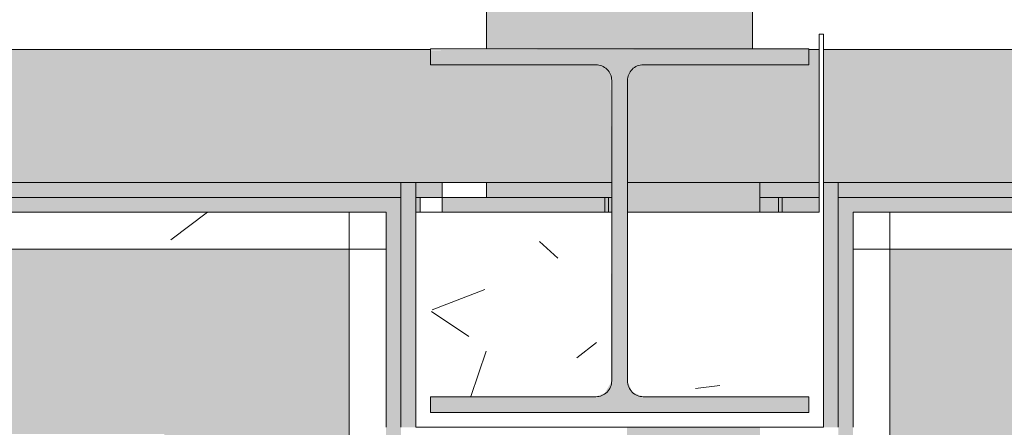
# Model space of a CAD drawing. Header units: millimetres. Extents: x 5980700 to 6194397, y -12939 to 2351883.
# Tile 304 of 587: x 6079965 to 6080632, y 4341 to 4617. Entities that reach past the tile are written whole.
import ezdxf

# ---------------------------------------------------------------- set-up
doc = ezdxf.new("R2010")
doc.units = ezdxf.units.MM
for name, color, linetype, lineweight in [('A-FLOR-PATT', 8, 'Continuous', 18), ('A-WALL', 113, 'Continuous', 18), ('A-WALL-PATT', 111, 'Continuous', 25), ('S-COLS', 52, 'Continuous', 9)]:
    doc.layers.add(name, color=color, linetype=linetype, lineweight=lineweight)
pattern_1 = [(216.87, (166.6, 416.5), (1249.498511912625, 833.0022321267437), [208.25, -1874.25]), (206.565, (416.5, 291.55), (-416.4997849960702, -416.4999353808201), [465.661, -465.661]), (198.435, (416.5, 83.3), (-832.9995359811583, -416.5008561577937), [263.4179999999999, -1053.671])]

# ---------------------------------------------------------------- blocks, each defined once
blk = doc.blocks.new('_ARQPWR_Pilar perfil I - _TP01-4283042-PLANTA DE CAIMENTO DE PISOS - 1 PAV_')
at = {"layer": 'S-COLS', "lineweight": 5}
blk.add_hatch(color=256, dxfattribs=at).paths.add_polyline_path([(107.5018174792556, -122.999999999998), (127.9999999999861, -122.999999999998), (127.9999999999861, -112.2999999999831), (16.05000000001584, -112.2999999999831), (8.483957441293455, -109.1660425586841), (5.34999999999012, -101.5999999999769), (5.34999999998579, 101.6000000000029), (8.483957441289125, 109.1660425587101), (16.04999999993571, 112.3000000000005), (127.9999999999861, 112.3000000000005), (127.9999999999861, 123.0000000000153), (-128.0000000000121, 122.1136975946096), (-128.0000000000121, 112.3000000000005), (-16.05000000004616, 112.3000000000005), (-8.483957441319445, 109.1660425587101), (-5.350000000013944, 101.6000000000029), (-5.898568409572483, -102.9243612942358), (-9.99818252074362, -109.7932551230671), (-16.05000000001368, -112.2999999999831), (-128.0000000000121, -112.3567314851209), (-127.9963650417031, -122.999999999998), (106.4302653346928, -122.999999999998)])
at = {"layer": 'S-COLS', "color": 90, "lineweight": 5}
for p, q in [((127.9999999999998, 123.0000000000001), (-128.0000000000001, 123.0000000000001)), ((-128.0000000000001, 123.0000000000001), (-128.0000000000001, 112.3000000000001)), ((127.9999999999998, 112.3000000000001), (127.9999999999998, 123.0000000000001)), ((-128.0000000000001, 112.3000000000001), (-16.05000000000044, 112.3000000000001)), ((16.04999999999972, 112.3000000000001), (127.9999999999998, 112.3000000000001)), ((-5.350000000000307, 101.6000000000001), (-5.350000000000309, -101.5999999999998)), ((5.349999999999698, -101.6), (5.349999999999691, 101.6)), ((-16.05000000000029, -112.3), (-128.0000000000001, -112.3)), ((-128.0000000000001, -112.3), (-128.0000000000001, -123)), ((127.9999999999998, -112.3), (16.04999999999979, -112.3)), ((127.9999999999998, -123), (127.9999999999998, -112.3)), ((-128.0000000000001, -123), (127.9999999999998, -123))]:
    blk.add_line(p, q, dxfattribs=at)
for centre, radius, start, end in [((-16.05000000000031, 101.6000000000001), 10.70000000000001, 3.307776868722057e-13, 90.00000000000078), ((16.04999999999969, 101.6000000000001), 10.69999999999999, 90.00000000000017, 180.0000000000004), ((-16.05000000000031, -101.6), 10.7, 270, 7.887775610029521e-13), ((16.04999999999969, -101.6), 10.70000000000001, 180.0000000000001, 270.0000000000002)]:
    blk.add_arc(centre, radius, start, end, dxfattribs=at)
blk = doc.blocks.new('FX-PNC-PILAR-TP3 - FX-PNC-PILAR-TP01-4319920-PLANTA DE CAIMENTO DE PISOS - 1 PAV_')
at = {"layer": 'A-WALL-PATT', "lineweight": 5}
h = blk.add_hatch(dxfattribs=at)
h.set_pattern_fill('FP_108', color=135, style=0, pattern_type=2)
h.set_pattern_definition([(49.99999999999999, (2e-05, -3e-05), (364.3679291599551, -31.87829433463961), [38.1, -419.1]), (355, (2e-05, -3e-05), (-70.48585119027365, 382.1133031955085), [30.48, -335.28]), (100.451, (30.364, -2.657), (293.8850033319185, 350.2333756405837), [32.38, -356.18]), (46.184, (2e-05, 101.6), (542.1584806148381, -84.08582678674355), [57.15, -628.65]), (96.636, (45.18, 94.59299999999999), (474.8048986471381, 494.8554198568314), [48.57, -534.27]), (351.184, (2e-05, 101.6), (474.8101998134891, 494.8500824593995), [45.72, -502.92]), (21, (50.8, 76.2), (303.2284677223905, -204.530461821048), [38.1, -419.1]), (326, (50.8, 76.2), (123.6038908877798, 368.3760440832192), [30.48, -335.28]), (71.45100000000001, (76.069, 59.15600000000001), (426.8341253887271, 163.8427355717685), [32.38, -356.18]), (37.50000000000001, (2e-05, -3e-05), (6.176645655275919, 169.1101515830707), [16.764, -314.452, 16.764, -323.596, -336.55]), (37.50000000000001, (2e-05, -3e-05), (6.176645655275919, 169.1101515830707), [-671.576, 16.764, -319.786]), (7.499999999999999, (2e-05, -3e-05), (133.63887623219, 200.3614940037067), [16.764, -177.292, 16.764, -306.832, -128.27]), (7.499999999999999, (2e-05, -3e-05), (133.63887623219, 200.3614940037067), [-517.6519999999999, 16.764, -111.506]), (327.5, (-113.284, -3e-05), (271.1818188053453, -11.45836264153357), [16.764, -110.236, 16.764, -379.476, -525.78]), (327.5, (-113.284, -3e-05), (271.1818188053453, -11.45836264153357), [-523.24, 16.764, -509.016]), (317.5, (-164.084, -3e-05), (296.2585102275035, 50.85284694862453), [16.764, -148.336, 16.764, -246.38, -373.38]), (317.5, (-164.084, -3e-05), (296.2585102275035, 50.85284694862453), [-428.244, 16.764, -356.616])])
h.paths.add_polyline_path([(-11908.61482921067, 4341.158178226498), (-11755.61664668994, 4341.158178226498), (-11755.61664668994, 4607.158178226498), (-11758.61664668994, 4606.701992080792), (-11758.61664668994, 4486.658967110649), (-11888.26664668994, 4486.658967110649), (-11887.61758285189, 4370.991199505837), (-11885.13268924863, 4364.992135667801), (-11877.56664668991, 4361.858178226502), (-11765.61664668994, 4361.858178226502), (-11766.47401306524, 4351.158178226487), (-12021.61664668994, 4351.158499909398), (-12021.61301173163, 4361.858178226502), (-11907.55339716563, 4362.733514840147), (-11901.47951021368, 4366.491589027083), (-11898.96664668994, 4372.563077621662), (-11898.96664668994, 4486.658967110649), (-12031.61664668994, 4486.658967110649), (-12031.61664668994, 4341.158178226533), (-11909.66301173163, 4341.158178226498)])
at = {"layer": 'A-WALL', "color": 250, "lineweight": 5}
for p, q in [((-11755.61664669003, 4607.158178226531), (-11758.61664669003, 4607.158178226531)), ((-11758.61664669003, 4607.158178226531), (-11758.61664669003, 4486.658967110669)), ((-11755.61664669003, 4596.658967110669), (-11755.61664669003, 4607.158178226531)), ((-11755.61664669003, 4506.658967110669), (-11755.61664669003, 4596.658967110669)), ((-11755.61664669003, 4496.658967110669), (-11755.61664669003, 4506.658967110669)), ((-11755.61664669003, 4486.658967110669), (-11755.61664669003, 4496.658967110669)), ((-12028.61664669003, 4486.65896711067), (-12031.61664669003, 4486.65896711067)), ((-12031.61664669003, 4486.65896711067), (-12031.61664669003, 4341.158178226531)), ((-12013.61664669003, 4486.65896711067), (-12028.61664669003, 4486.65896711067)), ((-11983.61664669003, 4486.65896711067), (-12013.61664669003, 4486.65896711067)), ((-11898.96664669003, 4486.65896711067), (-11983.61664669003, 4486.65896711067)), ((-11803.61664669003, 4486.658967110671), (-11888.26664669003, 4486.65896711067)), ((-11773.61664669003, 4486.65896711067), (-11803.61664669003, 4486.658967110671)), ((-11758.61664669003, 4486.658967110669), (-11773.61664669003, 4486.65896711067)), ((-11755.61664669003, 4341.158178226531), (-11755.61664669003, 4486.658967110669)), ((-12031.61664669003, 4341.158178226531), (-11908.61482921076, 4341.158178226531)), ((-11908.61482921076, 4341.158178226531), (-11900.28390427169, 4341.158178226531)), ((-11900.28390427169, 4341.158178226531), (-11888.61482921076, 4341.158178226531)), ((-11888.61482921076, 4341.158178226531), (-11798.61482921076, 4341.158178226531)), ((-11798.61482921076, 4341.158178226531), (-11786.11482921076, 4341.158178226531)), ((-11786.11482921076, 4341.158178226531), (-11783.61482921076, 4341.158178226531)), ((-11783.61482921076, 4341.158178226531), (-11778.61482921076, 4341.158178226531)), ((-11778.61482921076, 4341.158178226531), (-11755.61664669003, 4341.158178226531))]:
    blk.add_line(p, q, dxfattribs=at)
blk = doc.blocks.new('BE-PMSa-MOD-ARQ-CONEXAODOFUTURO-EX-000-R_rvt-2-PLANTA DE CAIMENTO DE PISOS - 1 PAV_')
at = {"layer": 'A-FLOR-PATT', "lineweight": 5}
h = blk.add_hatch(dxfattribs=at)
h.set_pattern_fill('FP_100', color=133, style=0, pattern_type=2)
h.set_pattern_definition([(49.99999999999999, (0, 0), (182.184668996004, -15.93908553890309), [19.05, -209.55]), (355, (0, 0), (-35.24242749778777, 191.0566080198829), [15.24, -167.64]), (100.451, (15.182, -1.328), (146.9425016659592, 175.1166878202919), [16.19, -178.09]), (46.184, (0, 50.8), (271.0788941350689, -42.04327417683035), [28.575, -314.325]), (96.636, (22.59, 47.297), (237.4025071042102, 247.4272132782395), [24.285, -267.135]), (351.184, (0, 50.8), (237.404605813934, 247.4251178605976), [22.86, -251.46]), (21, (25.4, 38.1), (151.6148798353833, -102.2655185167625), [19.05, -209.55]), (326, (25.4, 38.1), (61.80235996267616, 184.1877424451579), [15.24, -167.64]), (71.45100000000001, (38.035, 29.578), (213.4170626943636, 81.92136778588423), [16.19, -178.09]), (37.50000000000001, (0, 0), (3.08832282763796, 84.55507579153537), [8.382, -157.226, 8.382, -161.798, -168.275]), (37.50000000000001, (0, 0), (3.08832282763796, 84.55507579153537), [-335.788, 8.382, -159.893]), (7.499999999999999, (0, 0), (66.81943811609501, 100.1807470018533), [8.382, -88.646, 8.382, -153.416, -64.135]), (7.499999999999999, (0, 0), (66.81943811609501, 100.1807470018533), [-258.826, 8.382, -55.753]), (327.5, (-56.642, 0), (135.5904877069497, -5.7289126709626), [8.382, -55.118, 8.382, -189.738, -262.89]), (327.5, (-56.642, 0), (135.5904877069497, -5.7289126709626), [-261.62, 8.382, -254.508]), (317.5, (-82.042, 0), (148.1288864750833, 25.42676126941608), [8.382, -74.168, 8.382, -123.19, -186.69]), (317.5, (-82.042, 0), (148.1288864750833, 25.42676126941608), [-214.122, 8.382, -178.308])])
h.paths.add_polyline_path([(-1916.114845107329, -8177.825683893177), (-1683.614845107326, -8177.825683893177), (-1683.614845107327, -1915.841005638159), (-3033.614845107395, -1915.841005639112), (-3033.614845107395, -1900.841005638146), (-3933.614845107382, -1900.841005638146), (-3933.614845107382, -2050.841005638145), (-1818.614845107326, -2050.841005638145), (-1818.614845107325, -8042.852683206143), (-4146.617820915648, -8042.852683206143), (-4146.617820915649, -4063.841794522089), (-3970.61666258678, -4063.841794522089), (-3970.61666258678, -3457.84179452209), (-4146.617820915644, -3457.84179452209), (-4146.617820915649, -2138.841794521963), (-3970.61666258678, -2138.841794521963), (-3970.61666258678, -2050.841005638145), (-3963.614845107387, -2050.841005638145), (-3963.614845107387, -1900.841005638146), (-3973.614845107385, -1900.841005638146), (-3973.614845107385, -1915.841005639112), (-4105.616662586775, -1915.841005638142), (-4105.616662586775, -2003.84179452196), (-4281.617820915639, -2003.84179452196), (-4281.617820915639, -3592.841794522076), (-4105.61666258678, -3592.841794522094), (-4105.61666258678, -3928.841794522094), (-4281.617820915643, -3928.841794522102), (-4281.615120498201, -8177.82568389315), (-1916.459753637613, -8177.825683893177)])
h.paths.add_polyline_path([(8258.385255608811, -8167.825683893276), (15620.8643440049, -8167.825683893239), (15620.86434400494, -1925.841005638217), (12311.88333741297, -1925.841005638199), (12311.88333741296, -2018.841794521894), (11955.88333741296, -2018.841794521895), (11955.88333741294, -1925.841005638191), (9541.385154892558, -1925.841005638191), (9541.385154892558, -1915.841005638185), (9491.385154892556, -1915.841005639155), (9491.385154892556, -1900.841005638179), (8591.38515489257, -1900.841005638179), (8591.38515489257, -2050.841005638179), (11830.88333741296, -2050.841005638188), (11830.88333741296, -2143.841794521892), (12436.88333741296, -2143.841794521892), (12436.88333741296, -2050.841005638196), (15495.86434400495, -2050.841005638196), (15495.86434400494, -8042.825683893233), (8383.385255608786, -8042.825683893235), (8383.385255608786, -4063.841794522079), (8559.379702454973, -4063.841794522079), (8559.379702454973, -3457.841794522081), (8383.385255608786, -3457.84179452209), (8383.385255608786, -2138.841794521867), (8559.379702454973, -2138.84179452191), (8559.379702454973, -2050.841005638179), (8561.385154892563, -2050.753085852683), (8561.385154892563, -1900.841005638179), (8551.38515489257, -1900.841005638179), (8551.38515489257, -1915.841005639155), (8501.385154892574, -1915.841005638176), (8501.385154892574, -1925.841005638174), (8434.379702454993, -1925.841005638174), (8434.379702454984, -2013.841794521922), (8258.385255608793, -2013.841794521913), (8258.385255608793, -3582.841794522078), (8434.379702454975, -3582.841794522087), (8434.379702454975, -3938.841794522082), (8258.385255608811, -3938.841794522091), (8258.385255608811, -8156.700611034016)])
h.paths.add_polyline_path([(19984.7546155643, -8167.825683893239), (20089.38682609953, -8167.825683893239), (20089.38682609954, -5194.841794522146), (19913.3833374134, -5194.841794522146), (19913.3833374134, -4838.841794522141), (20089.38682609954, -4838.841794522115), (20089.38682609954, -2013.84179452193), (19913.3833374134, -2013.841794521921), (19913.3833374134, -1657.841794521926), (20089.38682609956, -1657.841794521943), (20089.38682609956, 1166.158205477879), (19913.38333741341, 1166.158205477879), (19913.38333741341, 1522.158205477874), (20089.38682609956, 1522.158205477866), (20089.38682609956, 4296.158205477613), (19913.38333741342, 4296.15820547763), (19913.3833374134, 4461.658994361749), (15971.88333741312, 4461.658994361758), (15971.88333741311, 4296.15820547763), (15800.86434400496, 4296.15820547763), (15800.86434400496, -605.8410056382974), (15790.86434400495, -605.8410056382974), (15790.86434400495, -655.841005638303), (15775.86434400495, -655.841005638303), (15775.86434400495, -1555.841005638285), (16091.88333741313, -1555.841005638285), (16091.88333741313, -1527.841794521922), (15925.86434400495, -1527.841794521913), (15925.86434400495, 4171.158205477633), (16096.88333741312, 4171.158205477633), (16097.48518693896, 4336.658994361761), (19788.38333741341, 4336.658994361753), (19788.38333741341, 4171.158205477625), (19964.38682609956, 4171.158205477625), (19964.38682609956, 1647.158205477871), (19788.38333741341, 1647.158205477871), (19788.38333741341, 1041.158205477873), (19964.38682609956, 1041.158205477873), (19964.38682609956, -1532.84179452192), (19788.38333741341, -1532.84179452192), (19788.38333741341, -2138.841794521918), (19964.38682609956, -2138.841794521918), (19964.38682609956, -4713.841794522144), (19788.3833374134, -4713.841794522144), (19788.3833374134, -5319.841794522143), (19964.38682609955, -5319.841794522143), (19964.38682609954, -8042.82568389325), (15925.86434400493, -8042.825683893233), (15925.86434400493, -2143.841794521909), (16091.88333741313, -2143.841794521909), (16091.88333741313, -1585.841005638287), (15775.86434400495, -1585.841005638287), (15775.86434400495, -1595.841005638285), (15790.86434400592, -1595.841005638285), (15790.86434400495, -1652.84179452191), (15966.88333741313, -1653.220801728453), (15966.88333741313, -2018.84179452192), (15800.86434400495, -2018.841794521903), (15800.86434400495, -8167.825683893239), (19925.14432074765, -8167.825683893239)])
h.paths.add_polyline_path([(-5690.728343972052, -8167.825683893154), (-4451.617820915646, -8167.825683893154), (-4451.617820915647, -1925.841005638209), (-4506.114845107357, -1925.84100563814), (-4506.114845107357, -1915.841005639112), (-4536.11484510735, -1915.841005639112), (-4536.11484510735, -1900.841005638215), (-4546.114845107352, -1900.841005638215), (-4546.114845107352, -2740.841005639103), (-4536.114845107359, -2740.841005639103), (-4536.114845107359, -2751.8410056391), (-4516.109778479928, -2751.8410056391), (-4516.109778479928, -2640.8410056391), (-4497.109778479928, -2640.8410056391), (-4497.109778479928, -2770.841005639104), (-4536.114845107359, -2770.841005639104), (-4536.114845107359, -2780.841005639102), (-4546.114845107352, -2780.841005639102), (-4546.114845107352, -2820.841005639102), (-4576.114845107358, -2820.841005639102), (-4576.617820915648, -8042.852683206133), (-11628.61484510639, -8042.852683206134), (-11628.6148451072, -2138.841794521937), (-11585.61666258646, -2138.841794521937), (-11585.61666258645, -2050.841005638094), (-8474.116662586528, -2050.841005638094), (-8474.116662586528, -2138.841794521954), (-7858.116662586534, -2138.841794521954), (-7858.116662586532, -2050.841005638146), (-4576.617820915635, -2050.841005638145), (-4576.617820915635, -1900.841005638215), (-5476.114845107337, -1900.841005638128), (-5476.114845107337, -1915.841005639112), (-5528.614845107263, -1915.841005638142), (-5528.614845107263, -1925.841005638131), (-7983.116662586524, -1925.841005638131), (-7983.116662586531, -2013.841794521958), (-8324.11666258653, -2013.841794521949), (-8324.11666258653, -2003.841794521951), (-8339.116662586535, -2003.84179452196), (-8339.116662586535, -1925.841005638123), (-11720.61666258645, -1925.841005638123), (-11720.61666258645, -2003.841794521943), (-11753.61484510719, -2003.841794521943), (-11753.61034441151, -8167.825683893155), (-5985.163661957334, -8167.825683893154)])
h.paths.add_polyline_path([(-15701.5291554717, -8167.825683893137), (-11933.6148451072, -8167.825683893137), (-11933.6148451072, -2013.841794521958), (-12076.61666258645, -2013.841794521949), (-12076.61666258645, -1657.841794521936), (-11923.61484510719, -1657.841794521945), (-11923.61484510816, -1515.8410056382), (-11908.61484510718, -1515.8410056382), (-11908.61484510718, -1505.841005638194), (-12058.61484510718, -1505.841005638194), (-12058.61484510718, -1532.841794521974), (-12201.61666258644, -1532.841794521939), (-12201.61666258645, -2138.841794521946), (-12058.61484510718, -2138.841794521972), (-12058.61484510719, -8042.851795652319), (-16321.61588608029, -8042.826571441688), (-16321.61588608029, -5319.841794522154), (-16145.61666258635, -5319.841794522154), (-16145.61666258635, -4713.841794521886), (-16321.61588608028, -4713.681888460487), (-16321.61588608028, -2138.84179452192), (-16145.61666258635, -2138.841794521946), (-16145.61666258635, -1532.841794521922), (-16321.61588608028, -1532.841794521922), (-16321.61588608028, 1041.158205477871), (-16145.61666258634, 1041.158205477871), (-16145.61666258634, 1647.158205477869), (-16321.61588608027, 1647.158205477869), (-16321.61588608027, 4171.158205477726), (-16145.61666258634, 4171.158205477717), (-16145.61666258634, 4336.658994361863), (-12201.61666258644, 4336.658994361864), (-12201.61666258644, 4171.158205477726), (-12058.61484510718, 4171.158205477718), (-12058.61484510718, -1475.841005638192), (-11908.61484510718, -1475.841005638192), (-11908.61484510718, -575.8410056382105), (-11923.61484510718, -575.8410056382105), (-11923.61484510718, -525.8410056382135), (-11933.61484510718, -525.8410056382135), (-11933.61484510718, 4296.158205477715), (-12076.61666258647, 4296.158205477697), (-12076.61666258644, 4461.658994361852), (-16270.61666258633, 4461.658994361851), (-16270.61666258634, 4296.158205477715), (-16446.62225526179, 4296.158205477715), (-16446.61588608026, 1522.158205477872), (-16270.61666258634, 1522.158205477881), (-16270.61666258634, 1166.158205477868), (-16446.62225526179, 1166.158205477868), (-16446.61588608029, -1657.841794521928), (-16270.61666258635, -1657.841794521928), (-16270.61666258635, -2013.841794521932), (-16446.6222552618, -2013.841794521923), (-16446.61588608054, -4838.841794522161), (-16270.61666258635, -4838.841794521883), (-16270.61666258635, -5194.841794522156), (-16446.62225526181, -5194.841794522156), (-16446.61573815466, -8167.825683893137), (-15735.98765560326, -8167.825683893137)])
h.paths.add_polyline_path([(8551.38515489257, -1770.841005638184), (9491.385154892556, -1770.841005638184), (9491.385154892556, -1755.841005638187), (9630.135154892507, -1755.841005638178), (9630.135154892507, -1740.841005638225), (11880.13515489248, -1741.712957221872), (11880.13515489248, -1755.841005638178), (11965.88333741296, -1755.841005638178), (11965.88333741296, -1662.841794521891), (12301.88333741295, -1662.841794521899), (12301.88333741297, -1755.841005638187), (12713.6541483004, -1755.841005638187), (12713.6541483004, -1740.841005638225), (14963.65414830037, -1741.712957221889), (14963.65414830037, -1755.841005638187), (15630.86434400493, -1755.841005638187), (15630.86434400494, -1595.841005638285), (15645.86434400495, -1595.841005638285), (15645.86434400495, -655.841005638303), (15630.86434400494, -655.841005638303), (15630.86434400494, -29.5925127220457), (15087.63515489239, -29.59251272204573), (15087.63515489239, -44.5925127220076), (12837.63515489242, -43.72056113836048), (12837.63515489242, -29.59251272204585), (11880.13515489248, -29.5925127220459), (11880.13515489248, -44.59251272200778), (9630.135154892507, -43.72056113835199), (9630.135154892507, -29.59251272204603), (9408.885154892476, -29.59251272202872), (9408.885154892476, -14.5925127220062), (8468.885154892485, -14.59251272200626), (8468.885154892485, -29.59251272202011), (8008.885154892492, -29.59251272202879), (8008.885154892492, -14.59251272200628), (7068.885154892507, -14.65234280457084), (7068.885154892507, -29.59251272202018), (4511.785154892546, -29.59251272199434), (4511.785154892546, 3549.158994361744), (3951.785154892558, 3549.158994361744), (3951.785154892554, 4471.658994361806), (2159.383337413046, 4471.658994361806), (2159.383337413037, 4306.158205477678), (1813.383337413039, 4306.15820547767), (1813.383337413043, 4471.658994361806), (284.8931309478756, 4471.658994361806), (284.8931309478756, 4486.658994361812), (77.29277039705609, 4486.658994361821), (77.29277039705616, 3238.903506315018), (70.48333741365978, 3238.903506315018), (70.48333741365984, 2137.158205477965), (121.3819838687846, 2137.158205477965), (121.3819838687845, 3231.348105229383), (111.0710947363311, 3241.658994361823), (106.381983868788, 3259.158994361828), (111.0710947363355, 3276.658994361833), (124.1088842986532, 3289.53068128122), (143.3753948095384, 3293.624861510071), (158.8819838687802, 3289.469883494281), (171.692873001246, 3276.658994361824), (176.3819838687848, 3259.158994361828), (171.692873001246, 3241.658994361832), (161.3819838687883, 3231.348105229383), (161.3819838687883, 2137.158205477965), (220.483337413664, 2137.158205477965), (220.4833374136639, 4336.658994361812), (1678.38333741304, 4336.658994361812), (1678.38333741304, 4171.158205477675), (2294.38333741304, 4171.158205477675), (2294.38333741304, 4336.658994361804), (3816.785154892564, 4336.658994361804), (3816.785154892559, 3414.158994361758), (4376.785154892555, 3414.158994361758), (4376.785154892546, -164.5925127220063), (15495.86434400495, -164.5925127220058), (15495.86434400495, -1620.841005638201), (12436.88333741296, -1620.841005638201), (12436.88333741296, -1527.841794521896), (11830.88333741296, -1527.841794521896), (11830.88333741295, -1620.841005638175), (8559.379702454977, -1620.841005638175), (8559.379702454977, -1532.841794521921), (7943.379702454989, -1532.841794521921), (7943.379702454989, -1620.841005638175), (2289.383337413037, -1620.841005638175), (2289.383337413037, -1527.841794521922), (2261.385126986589, -1527.841794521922), (2261.385126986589, -1770.841005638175), (3121.385126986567, -1770.841005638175), (3121.385126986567, -1755.8410056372), (4481.585154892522, -1755.841005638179), (4481.585154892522, -1770.841005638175), (5321.585154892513, -1770.841005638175), (5321.585154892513, -1755.841005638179), (7021.385154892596, -1755.841005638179), (7021.385154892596, -1770.841005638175), (7961.385154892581, -1770.841005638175), (7961.385154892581, -1755.841005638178), (8078.379702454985, -1755.841005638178), (8078.379702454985, -1667.841794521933), (8424.379702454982, -1667.841794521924), (8424.379702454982, -1755.841005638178), (8551.38515489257, -1755.841005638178)])
h.paths.add_polyline_path([(2231.385126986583, -1770.841005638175), (2231.385126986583, -1527.841794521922), (1766.385126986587, -1527.841794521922), (1766.385126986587, -1770.841005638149), (1776.385126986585, -1770.841005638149), (1776.385126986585, -1755.8410056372), (1818.383337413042, -1755.841005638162), (1818.383337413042, -1662.841794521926), (2154.383337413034, -1662.841794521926), (2154.383337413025, -1755.84100563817), (2221.385126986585, -1755.841005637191), (2221.385126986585, -1770.841005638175)])
h.paths.add_polyline_path([(-3963.614845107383, -1770.84100563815), (-3033.614845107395, -1770.84100563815), (-3033.614845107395, -1755.841005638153), (-1418.814900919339, -1755.841005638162), (-1418.814900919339, -1770.841005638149), (-578.8149009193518, -1770.841005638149), (-578.8149009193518, -1755.841005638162), (876.3851269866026, -1755.841005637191), (876.3851269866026, -1770.841005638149), (1736.38512698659, -1770.841005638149), (1736.38512698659, -1527.841794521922), (1683.383337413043, -1527.841794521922), (1683.383337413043, -1620.841005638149), (-3970.616662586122, -1620.84100563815), (-3970.61666258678, -1532.841794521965), (-4586.616662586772, -1532.841794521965), (-4586.616662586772, -1620.841005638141), (-7858.116662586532, -1620.841005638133), (-7858.116662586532, -1532.841794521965), (-8474.116662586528, -1532.841794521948), (-8474.116662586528, -1620.841005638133), (-11585.61666258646, -1620.841005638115), (-11585.61666258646, -1532.841794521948), (-11628.61484510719, -1532.841794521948), (-11628.61484510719, -164.6103600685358), (220.4833374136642, -164.6103600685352), (220.4833374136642, -29.61036006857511), (-2321.114845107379, -29.61036006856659), (-2321.114845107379, -14.61036006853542), (-3061.114845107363, -14.61036006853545), (-3061.114845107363, -29.61036006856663), (-3320.616662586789, -29.61036006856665), (-3320.616662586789, -14.61036006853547), (-4060.616662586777, -14.61036006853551), (-4060.616662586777, -29.61036006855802), (-4536.114845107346, -29.61036006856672), (-4536.114845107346, -14.61036006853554), (-5476.114845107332, -14.61036006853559), (-5476.114845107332, -29.6103600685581), (-5636.114845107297, -29.61036006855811), (-5636.114845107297, -44.61036006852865), (-7886.11484510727, -43.73840848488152), (-7886.11484510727, -29.61036006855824), (-8872.364845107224, -29.61036006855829), (-8872.364845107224, -44.6103600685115), (-11122.3648451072, -43.73840848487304), (-11122.3648451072, -29.61036006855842), (-11763.61484510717, -29.61036006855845), (-11763.61484510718, -575.8410056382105), (-11778.61484510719, -575.8410056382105), (-11778.61484510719, -1515.8410056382), (-11763.61484510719, -1515.8410056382), (-11763.61484510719, -1667.841794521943), (-11720.61666258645, -1667.841794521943), (-11720.61666258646, -1755.841005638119), (-11122.36484510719, -1755.841005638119), (-11122.36484510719, -1740.841005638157), (-8872.36484510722, -1741.712957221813), (-8872.36484510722, -1755.841005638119), (-8339.116662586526, -1755.841005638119), (-8339.116662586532, -1667.841794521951), (-7993.116662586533, -1667.841794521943), (-7993.116662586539, -1755.841005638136), (-7886.114845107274, -1755.841005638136), (-7886.114845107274, -1740.841005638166), (-5636.114845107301, -1741.712957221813), (-5636.114845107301, -1755.841005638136), (-5476.114845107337, -1755.841005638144), (-5476.114845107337, -1770.841005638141), (-4536.11484510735, -1770.841005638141), (-4536.11484510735, -1755.841005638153), (-4451.616662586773, -1755.841005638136), (-4451.616662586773, -1667.84179452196), (-4105.616662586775, -1667.84179452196), (-4105.616662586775, -1755.841005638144), (-3973.614845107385, -1755.841005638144), (-3973.614845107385, -1770.84100563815)])
h.paths.add_polyline_path([(-5396.293025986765, 115.3896399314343), (-4576.11484510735, 115.3896399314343), (-4576.11484510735, 431.4034837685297), (-4586.616662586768, 431.4034837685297), (-4586.616662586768, 265.3896399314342), (-11628.61484510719, 265.3896399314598), (-11628.61484510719, 4171.158205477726), (-11585.61666258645, 4171.158205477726), (-11585.61666258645, 4336.658994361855), (-8474.116662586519, 4336.658994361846), (-8474.116662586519, 4171.158205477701), (-7858.116662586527, 4171.158205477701), (-7858.116662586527, 4336.658994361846), (-4586.616662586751, 4336.658994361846), (-4586.616662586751, 4171.158205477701), (-4538.614845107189, 4171.158205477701), (-4538.614845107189, 2287.158205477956), (-4586.616662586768, 2287.158205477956), (-4586.616662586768, 1681.158205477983), (-4538.614845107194, 1681.158205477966), (-4538.614845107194, 995.3896399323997), (-4536.114845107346, 995.3896399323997), (-4536.114845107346, 985.3896399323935), (-4497.109778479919, 985.3896399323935), (-4497.109778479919, 855.3896399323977), (-4516.109778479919, 855.3896399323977), (-4516.109778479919, 966.3896399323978), (-4536.114845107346, 966.3896399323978), (-4536.114845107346, 955.3896399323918), (-4538.614845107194, 955.3896399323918), (-4538.614845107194, 431.4034837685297), (-4546.114845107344, 431.4034837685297), (-4546.114845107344, 115.3896399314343), (-4536.114845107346, 115.3896399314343), (-4536.114845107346, 130.3896399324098), (-4486.114845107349, 130.3896399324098), (-4486.114845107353, 140.3896399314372), (-4461.616662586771, 140.3896399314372), (-4461.616662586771, 306.4034837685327), (-4413.614845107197, 306.4034837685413), (-4413.614845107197, 1806.158205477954), (-4461.616662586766, 1806.158205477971), (-4461.616662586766, 2162.158205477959), (-4413.614845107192, 2162.158205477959), (-4413.614845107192, 4296.158205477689), (-4461.616662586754, 4296.158205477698), (-4461.616662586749, 4461.658994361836), (-7983.116662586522, 4461.658994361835), (-7983.116662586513, 4296.158205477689), (-8349.116662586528, 4296.158205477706), (-8349.116662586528, 4461.658994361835), (-11710.61666258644, 4461.658994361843), (-11710.61666258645, 4296.158205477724), (-11753.61484510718, 4296.158205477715), (-11753.61484510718, 140.3896399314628), (-5526.11484510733, 140.3896399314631), (-5526.11484510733, 130.3896399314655), (-5476.114845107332, 130.3896399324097), (-5476.114845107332, 115.3896399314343), (-5466.11484510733, 115.3896399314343)])
h.paths.add_polyline_path([(8478.885154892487, 115.4074872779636), (8478.885154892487, 431.4034837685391), (8378.385255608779, 431.4034837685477), (8378.385255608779, 1037.158205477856), (8561.383337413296, 1037.158205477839), (8561.383337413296, 1651.158205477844), (8378.385255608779, 1651.158205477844), (8378.385255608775, 4171.158205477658), (8559.383337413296, 4171.158205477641), (8559.383337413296, 4336.658994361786), (11825.88333741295, 4336.658994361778), (11825.88333741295, 4171.158205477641), (12441.88333741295, 4171.158205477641), (12441.88333741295, 4336.658994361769), (15495.86434400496, 4336.65899436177), (15495.86434400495, 265.4074872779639), (8559.379702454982, 265.4074872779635), (8559.379702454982, 431.4034837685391), (8508.885154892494, 431.4034837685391), (8508.885154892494, 115.4074872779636), (9408.885154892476, 115.4074872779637), (9408.885154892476, 130.4074872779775), (9438.885154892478, 130.4074872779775), (9438.885154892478, 140.4074872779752), (15620.86434400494, 140.4074872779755), (15620.86434400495, 4461.658994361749), (12316.88333741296, 4461.658994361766), (12316.88333741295, 4296.158205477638), (11950.88333741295, 4296.158205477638), (11950.88333741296, 4461.658994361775), (8434.383337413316, 4461.658994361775), (8434.383337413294, 4296.158205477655), (8253.385255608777, 4296.158205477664), (8253.385255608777, 1526.158205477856), (8436.383337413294, 1526.158205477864), (8436.383337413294, 1162.158205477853), (8253.385255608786, 1162.158205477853), (8253.385255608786, 306.4034837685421), (8434.379702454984, 306.4034837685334), (8434.379702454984, 140.4074872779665), (8438.885154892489, 140.4074872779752), (8438.885154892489, 130.4074872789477), (8468.885154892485, 130.4074872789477), (8468.885154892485, 115.4074872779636)])
h.paths.add_polyline_path([(7078.885154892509, 115.4074872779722), (7968.885154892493, 115.4074872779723), (7968.885154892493, 955.4074872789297), (7958.885154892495, 955.4074872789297), (7958.885154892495, 966.4074872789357), (7948.385255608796, 966.4074872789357), (7948.385255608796, 265.4074872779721), (4806.785154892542, 265.4074872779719), (4806.785154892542, 4336.658994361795), (7948.385255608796, 4336.658994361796), (7948.385255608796, 985.4074872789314), (7958.885154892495, 985.4074872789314), (7958.885154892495, 995.4074872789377), (7968.885154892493, 995.4074872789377), (7968.885154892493, 1035.407487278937), (7998.885154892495, 1035.407487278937), (7998.885154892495, 995.4074872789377), (8008.885154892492, 995.4074872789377), (8008.885154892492, 985.4074872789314), (8047.890221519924, 985.4074872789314), (8047.890221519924, 855.4074872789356), (8028.890221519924, 855.4074872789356), (8028.890221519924, 966.4074872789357), (8008.885154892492, 966.4074872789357), (8008.885154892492, 955.4074872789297), (7998.885154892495, 955.4074872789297), (7998.885154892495, 115.4074872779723), (8008.885154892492, 115.4074872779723), (8008.885154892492, 130.4074872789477), (8083.385255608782, 130.4074872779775), (8083.385255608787, 4471.65899436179), (4671.785154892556, 4471.658994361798), (4671.785154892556, 130.4074872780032), (7068.885154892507, 130.4074872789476), (7068.885154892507, 115.4074872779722)])
h.paths.add_polyline_path([(1857.919751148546, 1037.158205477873), (2296.383337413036, 1037.158205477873), (2296.383337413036, 1651.158205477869), (1676.383337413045, 1651.158205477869), (1676.383337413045, 1037.158205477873), (1826.383337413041, 1037.158205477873)])
h.paths.add_polyline_path([(2161.383337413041, 1172.158205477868), (1811.383337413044, 1172.158205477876), (1811.383337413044, 1516.158205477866), (2161.383337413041, 1516.158205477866), (2161.383337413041, 1177.256799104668)])
h.paths.add_polyline_path([(137.9111174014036, 3278.855100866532), (131.3834321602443, 3276.480338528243), (131.3834321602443, 3259.158994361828), (137.9112161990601, 3259.158994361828), (137.9112161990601, 3277.667937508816)])
h.paths.add_polyline_path([(141.3819838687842, 3259.158994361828), (161.3819838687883, 3259.158994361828), (158.7024919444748, 3268.550988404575), (155.5241194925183, 3273.003317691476), (148.2594671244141, 3277.615929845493), (141.461635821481, 3278.855091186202), (137.9111174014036, 3278.855100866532), (137.9112161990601, 3259.158994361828), (139.4408410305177, 3259.158994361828)])
h.paths.add_polyline_path([(127.2398482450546, 3259.158994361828), (131.3834321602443, 3259.60654442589), (131.3834321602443, 3276.480338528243), (126.061811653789, 3272.015600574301), (122.0634673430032, 3263.023564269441), (122.1477157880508, 3259.158994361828), (126.061811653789, 3259.158994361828)])
at = {"layer": 'A-WALL', "lineweight": 5}
h = blk.add_hatch(color=9, dxfattribs=at)
h.paths.add_polyline_path([(-12041.61666258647, 4496.658994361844), (-12041.61666258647, 4506.658994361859), (-12571.12434921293, 4506.658994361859), (-12571.12434921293, 4496.658994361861), (-12051.61666258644, 4496.658994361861)])
h.paths.add_polyline_path([(-12013.61666258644, 4496.658994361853), (-12013.61666258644, 4506.658994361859), (-12031.61666258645, 4506.658994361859), (-12031.61666258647, 4496.658994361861), (-12021.61302762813, 4496.658994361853)])
h.paths.add_polyline_path([(-16471.62225526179, 4496.658994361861), (-16458.96666258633, 4497.470221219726), (-16458.96666258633, 4506.658994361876), (-16471.62225526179, 4506.658994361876)])
h.paths.add_polyline_path([(-16448.26666258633, 4496.658994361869), (-16315.61666258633, 4496.658994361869), (-16315.61666258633, 4506.658994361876), (-16448.26666258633, 4506.658994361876), (-16448.26666258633, 4498.156094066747)])
h.paths.add_polyline_path([(-16295.61666258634, 4496.658994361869), (-15771.12434921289, 4496.658994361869), (-15771.12434921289, 4506.658994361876), (-16305.61666258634, 4506.658994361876), (-16305.61666258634, 4496.658994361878)])
at = {"layer": 'A-WALL'}
for color, points in [(253, [(-12041.61666258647, 4341.158205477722), (-12031.61666258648, 4341.158205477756), (-12031.61666258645, 4506.658994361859), (-12041.61666258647, 4506.658994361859), (-12041.61666258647, 4361.858205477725)]), (10, [(-11740.61848006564, 4331.158205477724), (-11735.61666258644, 4331.158205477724), (-11735.61666258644, 4486.658994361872), (-11745.61666258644, 4486.658994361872), (-11745.61666258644, 4331.158205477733)])]:
    blk.add_hatch(color=color, dxfattribs=at).paths.add_polyline_path(points)
at = {"layer": 'A-WALL', "lineweight": 5}
h = blk.add_hatch(color=9, dxfattribs=at)
h.paths.add_polyline_path([(-8324.11666258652, 4496.658994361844), (-8314.116662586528, 4496.658994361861), (-8314.116662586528, 4506.65899436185), (-8427.37434921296, 4506.658994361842), (-8427.37434921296, 4496.658994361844), (-8339.116662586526, 4496.658994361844)])
h.paths.add_polyline_path([(-11903.61484510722, 4496.658994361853), (-11898.96666258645, 4497.240003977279), (-11898.96666258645, 4506.658994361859), (-11983.61666258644, 4506.658994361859), (-11983.61666258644, 4496.658994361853), (-11908.61484510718, 4496.658994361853)])
h.paths.add_polyline_path([(-11798.61484510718, 4496.658994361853), (-11758.61666258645, 4496.658994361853), (-11758.61666258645, 4506.658994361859), (-11798.61484510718, 4506.658994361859)])
h.paths.add_polyline_path([(-11735.61666258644, 4496.658994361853), (-11627.37434921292, 4496.658994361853), (-11627.37434921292, 4506.658994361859), (-11745.61666258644, 4506.658994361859), (-11745.61666258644, 4496.658994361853), (-11740.61848006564, 4496.658994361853)])
for color, points in [(9, [(-11755.61666258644, 4341.158205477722), (-11745.61666258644, 4341.158205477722), (-11745.61666258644, 4506.658994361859), (-11755.61666258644, 4506.658994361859), (-11755.61666258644, 4467.701371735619)]), (50, [(-12051.61666258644, 4331.158205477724), (-12041.61666258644, 4331.158205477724), (-12041.61666258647, 4486.658994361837), (-12051.61666258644, 4486.658994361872), (-12051.61666258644, 4331.91007490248)])]:
    blk.add_hatch(color=color, dxfattribs=at).paths.add_polyline_path(points)
at = {"layer": 'A-WALL'}
h = blk.add_hatch(color=10, dxfattribs=at)
h.paths.add_polyline_path([(-16145.61666258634, 4486.658994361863), (-15771.12434921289, 4486.658994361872), (-15771.12434921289, 4496.658994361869), (-16305.61666258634, 4496.658994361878), (-16305.61666258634, 4486.658994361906), (-16290.39979144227, 4486.658994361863)])
h.paths.add_polyline_path([(-16315.61666258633, 4486.658994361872), (-16315.61666258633, 4496.658994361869), (-16448.26666258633, 4496.658994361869), (-16448.26666258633, 4486.658994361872), (-16325.61666258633, 4486.658994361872)])
h.paths.add_polyline_path([(-12041.61666258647, 4486.658994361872), (-12041.61666258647, 4496.658994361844), (-12571.12434921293, 4496.658994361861), (-12571.12434921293, 4486.658994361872), (-12051.61666258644, 4486.658994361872)])
h.paths.add_polyline_path([(-16458.96666258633, 4486.658994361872), (-16458.96666258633, 4496.658994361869), (-16471.62225526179, 4496.658994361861), (-16471.62225526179, 4486.658994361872), (-16459.37373202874, 4486.658994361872)])
h.paths.add_polyline_path([(-12031.61666258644, 4486.658994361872), (-12028.61666258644, 4486.658994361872), (-12028.61666258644, 4496.658994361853), (-12031.61666258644, 4496.658994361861), (-12031.61666258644, 4494.658994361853)])
h = blk.add_hatch(color=10, dxfattribs=at)
h.paths.add_polyline_path([(-12013.61666258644, 4486.658994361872), (-11903.61484510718, 4486.658994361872), (-11903.61484510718, 4496.658994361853), (-12013.61666258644, 4496.658994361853)])
h.paths.add_polyline_path([(-8324.11666258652, 4486.658994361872), (-8314.116662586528, 4486.658994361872), (-8314.803944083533, 4496.658994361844), (-8427.37434921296, 4496.658994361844), (-8427.37434921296, 4486.658994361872), (-8339.116662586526, 4486.658994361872)])
h.paths.add_polyline_path([(-11758.61666258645, 4486.658994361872), (-11758.61666258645, 4496.658994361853), (-11783.61484510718, 4496.658994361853), (-11783.61484510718, 4486.658994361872), (-11765.61666258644, 4486.658994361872)])
h.paths.add_polyline_path([(-11740.61848006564, 4486.658994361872), (-11627.37434921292, 4486.658994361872), (-11627.37434921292, 4496.658994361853), (-11745.61666258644, 4496.658994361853), (-11745.61666258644, 4486.658994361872)])
at = {"layer": 'A-WALL', "lineweight": 5}
h = blk.add_hatch(color=9, dxfattribs=at)
h.paths.add_polyline_path([(-11902.8509562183, -7.110360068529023), (-11901.11484510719, -7.110360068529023), (-11901.11484510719, 4331.158205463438), (-11903.61484510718, 4331.158205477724), (-11903.54425430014, -7.110360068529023)])
h.paths.add_polyline_path([(-11901.11484510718, 4486.658994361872), (-11901.11484510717, 4496.658994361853), (-11903.61484510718, 4496.658994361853), (-11903.61484510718, 4486.658994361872)])
h = blk.add_hatch(color=50, dxfattribs=at)
h.paths.add_polyline_path([(-11901.11484510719, 5.389639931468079), (-11888.61484510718, 5.38963993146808), (-11888.61484510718, 1465.571262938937), (-11890.68890203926, 1469.163634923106), (-11890.68890203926, 1475.634111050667), (-11888.61484510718, 1480.567299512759), (-11888.61484510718, 4331.158205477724), (-11901.11484510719, 4331.158205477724), (-11901.11484510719, 68.28855955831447)])
h.paths.add_polyline_path([(-11901.11484510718, 4486.658994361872), (-11898.96666258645, 4486.675886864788), (-11898.96666258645, 4496.658994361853), (-11901.11484510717, 4496.658994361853), (-11901.11484510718, 4494.15899436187)])
h = blk.add_hatch(color=50, dxfattribs=at)
h.paths.add_polyline_path([(-11798.61484510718, 107.8896399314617), (-11786.11484510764, 107.8896399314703), (-11786.11484510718, 4331.158205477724), (-11798.61484510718, 4331.158205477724), (-11798.61484510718, 2201.128927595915), (-11797.31993274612, 2198.886073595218), (-11797.31993274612, 2192.415597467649), (-11798.61484510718, 2187.932248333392), (-11798.61484510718, 108.116500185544)])
h.paths.add_polyline_path([(-11798.61484510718, 4486.658994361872), (-11786.11484510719, 4486.658994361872), (-11786.11484510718, 4496.658994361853), (-11798.61484510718, 4496.658994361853)])
h = blk.add_hatch(color=9, dxfattribs=at)
h.paths.add_polyline_path([(-11783.61484510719, 110.3896399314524), (-11783.61484510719, 4331.158205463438), (-11786.11484510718, 4331.158205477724), (-11786.11484510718, 110.3896399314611), (-11783.62078932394, 110.3896399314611)])
h.paths.add_polyline_path([(-11783.61484510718, 4486.658994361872), (-11783.61484510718, 4496.658994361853), (-11786.11484510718, 4496.658994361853), (-11786.11484510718, 4486.658994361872)])
at = {"layer": 'A-WALL-PATT', "lineweight": 5}
h = blk.add_hatch(dxfattribs=at)
h.set_pattern_fill('FP_9', color=135, style=0, pattern_type=2)
h.set_pattern_definition([(49.99999999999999, (0, 0), (728.73650110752, -63.75582262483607), [76.2, -838.2]), (355, (0, 0), (-140.9716152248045, 764.2276025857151), [60.96, -670.56]), (100.451, (60.728, -5.313), (587.770006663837, 700.4667512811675), [64.76, -712.36]), (46.184, (0, 203.2), (1084.316239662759, -168.1709612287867), [114.3, -1257.3]), (96.636, (90.36, 189.186), (949.6099128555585, 989.7098464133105), [97.14, -1068.54]), (351.184, (0, 203.2), (949.620552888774, 989.7011531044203), [91.44, -1005.84]), (21, (101.6, 152.4), (606.4578690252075, -409.0605652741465), [76.2, -838.2]), (326, (101.6, 152.4), (247.208340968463, 736.752917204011), [60.96, -670.56]), (71.45100000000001, (152.138, 118.312), (853.6682507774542, 327.6854711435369), [64.76, -712.36]), (37.50000000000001, (0, 0), (12.35469342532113, 338.2201185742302), [33.528, -628.904, 33.528, -647.192, -673.1]), (37.50000000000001, (0, 0), (12.35469342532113, 338.2201185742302), [-1343.152, 33.528, -639.572]), (7.499999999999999, (0, 0), (267.2788744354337, 400.7221270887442), [33.528, -354.584, 33.528, -613.664, -256.54]), (7.499999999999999, (0, 0), (267.2788744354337, 400.7221270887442), [-1035.304, 33.528, -223.012]), (327.5, (-226.568, 0), (542.363331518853, -22.91534459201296), [33.528, -220.472, 33.528, -758.952, -1051.56]), (327.5, (-226.568, 0), (542.363331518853, -22.91534459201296), [-1046.48, 33.528, -1018.032]), (317.5, (-328.168, 0), (592.5169587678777, 101.7071067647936), [33.528, -296.672, 33.528, -492.76, -746.76]), (317.5, (-328.168, 0), (592.5169587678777, 101.7071067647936), [-856.488, 33.528, -713.232])])
h.paths.add_polyline_path([(-12021.61302762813, 4486.658994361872), (-12013.61666258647, 4486.658994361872), (-12013.61666258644, 4496.658994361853), (-12028.61666258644, 4496.658994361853), (-12028.61666258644, 4486.658994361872)])
h.paths.add_polyline_path([(-12013.61666258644, 4626.658994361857), (-12013.61666258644, 5432.158205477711), (-11773.61666258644, 5432.158205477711), (-11773.61666258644, 5447.158205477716), (-12028.61666258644, 5447.158205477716), (-12028.61666258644, 4626.658994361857)])
h = blk.add_hatch(color=57, dxfattribs=at)
h.paths.add_polyline_path([(-11908.61484510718, 4506.658994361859), (-11898.96666258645, 4506.658994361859), (-11899.6157264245, 4577.325184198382), (-11902.10062002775, 4583.324248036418), (-11909.66666258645, 4586.458205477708), (-11983.61666258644, 4586.458205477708), (-11983.61666258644, 4506.658994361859), (-11933.61484510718, 4506.658994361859)])
h.paths.add_polyline_path([(-11888.26666258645, 4506.658994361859), (-11803.61666258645, 4506.658994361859), (-11803.61666258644, 4586.458205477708), (-11877.56666258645, 4586.458205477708), (-11885.13270514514, 4583.324248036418), (-11888.26666258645, 4575.75820547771), (-11888.26666258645, 4507.007176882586)])
h.paths.add_polyline_path([(-11909.66666258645, 4597.158205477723), (-11803.61666258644, 4597.158205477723), (-11803.61666258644, 5402.158205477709), (-11983.61666258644, 5402.158205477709), (-11983.50510692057, 4597.158205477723)])
h = blk.add_hatch(color=57, dxfattribs=at)
h.paths.add_polyline_path([(-12168.30533964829, 4506.658994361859), (-11983.61666258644, 4506.658994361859), (-11983.61666258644, 4586.458205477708), (-12021.61666258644, 4586.458205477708), (-12021.61666258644, 4596.658994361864), (-12571.12434921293, 4596.658994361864), (-12571.12434921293, 4506.658994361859), (-12462.74065763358, 4506.658994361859)])
h.paths.add_polyline_path([(-16145.61666258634, 4506.658994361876), (-15771.12434921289, 4506.658994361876), (-15771.12434921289, 4596.658994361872), (-16325.61666258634, 4596.658994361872), (-16325.61666258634, 4586.458205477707), (-16437.56666258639, 4586.458205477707), (-16445.13270514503, 4583.324248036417), (-16448.26666258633, 4574.628767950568), (-16448.26666258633, 4506.658994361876), (-16290.39979144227, 4506.658994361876)])
h.paths.add_polyline_path([(-16471.62225526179, 4506.658994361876), (-16458.96666258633, 4506.658994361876), (-16459.61572642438, 4577.325184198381), (-16462.10062002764, 4583.324248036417), (-16471.62225526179, 4586.458205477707), (-16471.62225526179, 4575.758205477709)])
h = blk.add_hatch(color=57, dxfattribs=at)
h.paths.add_polyline_path([(-8340.646205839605, 4506.658994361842), (-8304.116662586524, 4507.541936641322), (-8305.149891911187, 4596.658994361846), (-8427.37434921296, 4596.658994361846), (-8427.37434921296, 4506.658994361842), (-8349.116662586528, 4506.658994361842)])
h.paths.add_polyline_path([(-11735.61666258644, 4506.658994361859), (-11627.37434921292, 4506.658994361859), (-11627.37434921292, 4596.658994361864), (-11755.61666258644, 4596.658994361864), (-11755.61666258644, 4506.658994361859), (-11740.61848006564, 4506.658994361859)])
h.paths.add_polyline_path([(-11773.61666258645, 4506.658994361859), (-11758.61666258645, 4506.658994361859), (-11758.61666258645, 4596.658994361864), (-11765.61666258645, 4596.658994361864), (-11765.61666258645, 4586.458205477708), (-11803.61666258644, 4586.458205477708), (-11803.61666258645, 4506.658994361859), (-11778.61484510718, 4506.658994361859)])
h = blk.add_hatch(color=9, dxfattribs=at)
h.paths.add_polyline_path([(-11888.61484510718, 95.38963993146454), (-11798.61484510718, 95.38963993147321), (-11798.61484510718, 2189.340682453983), (-11800.55517080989, 2186.812000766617), (-11806.15876751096, 2183.576762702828), (-11810.98358741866, 2183.576762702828), (-11815.64400557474, 2184.825517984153), (-11818.23284033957, 2186.812000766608), (-11821.46807840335, 2192.415597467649), (-11821.46807840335, 2198.886073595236), (-11818.23284033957, 2204.489670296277), (-11812.62924363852, 2207.724908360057), (-11806.15876751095, 2207.724908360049), (-11800.26119216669, 2203.980484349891), (-11798.61484510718, 2201.128927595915), (-11798.61484510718, 4341.158205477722), (-11888.61484510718, 4341.158205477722), (-11887.45366397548, 1481.237707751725), (-11881.85006727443, 1484.472945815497), (-11875.37959114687, 1484.472945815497), (-11869.77599444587, 1481.237707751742), (-11866.54075638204, 1475.634111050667), (-11866.54075638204, 1469.163634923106), (-11869.77599444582, 1463.560038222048), (-11875.37959114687, 1460.324800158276), (-11878.61482921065, 1459.89887298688), (-11884.86482921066, 1461.573555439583), (-11888.61484510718, 1465.571262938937), (-11888.61484510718, 107.8896399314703)])
h.paths.add_polyline_path([(-11888.26666258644, 4486.658994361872), (-11798.61484510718, 4486.658994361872), (-11798.61484510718, 4506.658994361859), (-11888.26666258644, 4506.658994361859), (-11888.26666258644, 4496.699957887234)])
h = blk.add_hatch(dxfattribs=at)
h.set_pattern_fill('FP_129', color=71, style=0, pattern_type=2)
h.set_pattern_definition(pattern_1)
h.paths.add_polyline_path([(-14229.35256554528, 4461.658994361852), (-12051.61666258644, 4461.658994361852), (-12051.61666258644, 4486.658994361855), (-16295.61666258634, 4486.658994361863), (-16295.61666258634, 4461.658994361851), (-14236.12434921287, 4461.658994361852)])
h = blk.add_hatch(dxfattribs=at)
h.set_pattern_fill('FP_129', color=71, style=0, pattern_type=2)
h.set_pattern_definition(pattern_1)
h.paths.add_polyline_path([(-8349.116662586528, 4461.658994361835), (-8349.116662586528, 4486.658994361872), (-11735.61666258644, 4486.658994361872), (-11735.61666258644, 4461.658994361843), (-8474.116662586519, 4461.658994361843)])
h = blk.add_hatch(dxfattribs=at)
h.set_pattern_fill('FP_129', color=71, style=0, pattern_type=2)
h.set_pattern_definition(pattern_1)
h.paths.add_polyline_path([(-12076.61666258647, 4296.158205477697), (-12051.61666258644, 4321.158205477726), (-12051.61666258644, 4461.658994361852), (-12076.61666258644, 4461.658994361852), (-12076.61666258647, 4321.158205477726)])
h = blk.add_hatch(dxfattribs=at)
h.set_pattern_fill('FP_129', color=71, style=0, pattern_type=2)
h.set_pattern_definition(pattern_1)
h.paths.add_polyline_path([(-11710.61666258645, 4296.158205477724), (-11710.61666258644, 4461.658994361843), (-11735.61666258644, 4461.658994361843), (-11735.61666258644, 4321.158205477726)])
at = {"layer": 'A-WALL', "color": 90, "lineweight": 5}
for p, q in [((-11983.61666258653, 5402.158205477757), (-11983.61666258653, 4597.158205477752)), ((-11803.61666258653, 5402.158205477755), (-11803.61666258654, 4597.158205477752)), ((-12028.61666258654, 4596.658994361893), (-12571.12434921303, 4596.658994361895)), ((-12028.61666258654, 4596.658994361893), (-12021.61666258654, 4596.658994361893)), ((-11758.61666258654, 4596.658994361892), (-11765.61666258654, 4596.658994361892)), ((-11627.37434921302, 4596.658994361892), (-11755.61666258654, 4596.658994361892)), ((-12041.61666258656, 4506.658994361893), (-12571.12434921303, 4506.658994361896)), ((-12031.61666258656, 4506.658994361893), (-12041.61666258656, 4506.658994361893)), ((-12041.61666258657, 4506.658994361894), (-12031.61666258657, 4506.658994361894)), ((-12041.61666258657, 4506.658994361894), (-12041.61666258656, 4496.658994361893)), ((-12028.61666258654, 4506.658994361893), (-12031.61666258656, 4506.658994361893)), ((-12031.61666258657, 4506.658994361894), (-12031.61666258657, 4496.658994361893)), ((-12028.61666258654, 4506.658994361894), (-12013.61666258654, 4506.658994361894)), ((-11983.61666258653, 4506.658994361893), (-12013.61666258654, 4506.658994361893)), ((-12013.61666258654, 4506.658994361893), (-12013.61666258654, 4496.658994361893)), ((-12013.61666258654, 4506.658994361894), (-11983.61666258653, 4506.658994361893)), ((-12013.61666258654, 4496.658994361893), (-12013.61666258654, 4506.658994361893)), ((-11983.61666258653, 4506.658994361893), (-11983.61666258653, 4496.658994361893)), ((-11898.96666258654, 4506.658994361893), (-11983.61666258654, 4506.658994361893)), ((-11983.61666258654, 4496.658994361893), (-11983.61666258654, 4506.658994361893)), ((-11888.26666258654, 4506.658994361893), (-11803.61666258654, 4506.658994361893)), ((-11803.61666258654, 4506.658994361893), (-11798.61484510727, 4506.658994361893)), ((-11798.61484510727, 4506.658994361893), (-11798.61484510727, 4496.658994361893)), ((-11758.61666258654, 4506.658994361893), (-11798.61484510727, 4506.658994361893)), ((-11755.61666258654, 4506.658994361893), (-11745.61666258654, 4506.658994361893)), ((-11755.61666258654, 4506.658994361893), (-11745.61666258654, 4506.658994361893)), ((-11745.61666258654, 4506.658994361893), (-11745.61666258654, 4496.658994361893)), ((-11627.37434921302, 4506.658994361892), (-11745.61666258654, 4506.658994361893)), ((-12041.61666258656, 4496.658994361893), (-12571.12434921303, 4496.658994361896)), ((-12041.61666258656, 4496.658994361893), (-12041.61666258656, 4486.658994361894)), ((-12028.61666258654, 4496.658994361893), (-12031.61666258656, 4496.658994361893)), ((-12031.61666258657, 4496.658994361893), (-12031.61666258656, 4486.658994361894)), ((-12013.61666258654, 4496.658994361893), (-12028.61666258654, 4496.658994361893)), ((-12028.61666258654, 4486.658994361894), (-12028.61666258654, 4496.658994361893)), ((-12028.61666258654, 4496.658994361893), (-12013.61666258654, 4496.658994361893)), ((-12013.61666258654, 4496.658994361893), (-12013.61666258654, 4486.658994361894)), ((-11983.61666258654, 4496.658994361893), (-12013.61666258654, 4496.658994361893)), ((-12013.61666258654, 4486.658994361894), (-12013.61666258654, 4496.658994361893)), ((-11903.61484510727, 4496.658994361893), (-11983.61666258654, 4496.658994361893)), ((-11903.61484510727, 4496.658994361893), (-11903.61484510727, 4486.658994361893)), ((-11903.61484510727, 4496.658994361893), (-11901.11484510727, 4496.658994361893)), ((-11901.11484510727, 4496.658994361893), (-11898.96666258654, 4496.658994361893)), ((-11901.11484510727, 4496.658994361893), (-11901.11484510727, 4486.658994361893)), ((-11798.61484510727, 4496.658994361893), (-11798.61484510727, 4486.658994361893)), ((-11798.61484510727, 4496.658994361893), (-11786.11484510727, 4496.658994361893)), ((-11786.11484510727, 4496.658994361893), (-11786.11484510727, 4486.658994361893)), ((-11786.11484510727, 4496.658994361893), (-11783.61484510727, 4496.658994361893)), ((-11783.61484510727, 4496.658994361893), (-11783.61484510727, 4486.658994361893)), ((-11758.61666258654, 4496.658994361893), (-11783.61484510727, 4496.658994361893)), ((-11745.61666258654, 4496.658994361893), (-11745.61666258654, 4486.658994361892)), ((-11627.37434921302, 4496.658994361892), (-11745.61666258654, 4496.658994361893)), ((-12076.61666258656, 4486.658994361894), (-12076.61666258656, 4296.158205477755)), ((-12041.61666258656, 4486.658994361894), (-12041.61666258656, 4341.158205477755)), ((-12031.61666258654, 4486.658994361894), (-12028.61666258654, 4486.658994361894)), ((-12031.61666258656, 4341.158205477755), (-12031.61666258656, 4486.658994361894)), ((-11903.61484510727, 4486.658994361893), (-11901.11484510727, 4486.658994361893)), ((-11901.11484510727, 4486.658994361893), (-11898.96666258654, 4486.658994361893)), ((-11786.11484510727, 4486.658994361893), (-11783.61484510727, 4486.658994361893)), ((-11783.61484510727, 4486.658994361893), (-11758.61666258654, 4486.658994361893)), ((-11755.61666258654, 4486.658994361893), (-11755.61666258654, 4341.158205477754)), ((-11745.61666258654, 4486.658994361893), (-11745.61666258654, 4341.158205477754)), ((-11710.61666258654, 4486.658994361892), (-11710.61666258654, 4296.158205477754)), ((-12051.61666258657, 4461.658994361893), (-16295.61666258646, 4461.658994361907)), ((-8349.116662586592, 4461.658994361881), (-11735.61666258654, 4461.658994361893))]:
    blk.add_line(p, q, dxfattribs=at)
at = {"layer": 'A-WALL', "color": 250, "lineweight": 5}
for p, q in [((-11758.61666258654, 4596.658994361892), (-11758.61666258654, 4607.158205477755)), ((-11758.61666258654, 4607.158205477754), (-11755.61666258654, 4607.158205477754)), ((-11755.61666258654, 4607.158205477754), (-11755.61666258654, 4596.658994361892)), ((-11758.61666258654, 4506.658994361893), (-11758.61666258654, 4596.658994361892)), ((-11755.61666258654, 4596.658994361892), (-11755.61666258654, 4506.658994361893)), ((-11758.61666258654, 4496.658994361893), (-11758.61666258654, 4506.658994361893)), ((-11758.61666258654, 4486.658994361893), (-11758.61666258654, 4496.658994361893)), ((-12028.61666258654, 4486.658994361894), (-12013.61666258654, 4486.658994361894)), ((-11888.26666258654, 4486.658994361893), (-11798.61484510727, 4486.658994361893)), ((-11798.61484510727, 4486.658994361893), (-11786.11484510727, 4486.658994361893))]:
    blk.add_line(p, q, dxfattribs=at)
at = {"layer": 'A-WALL', "color": 130, "lineweight": 9}
for p, q in [((-12571.12434921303, 4486.658994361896), (-12051.61666258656, 4486.658994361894)), ((-12051.61666258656, 4486.658994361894), (-12051.61666258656, 4341.158205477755)), ((-11735.61666258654, 4341.158205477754), (-11735.61666258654, 4486.658994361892)), ((-11735.61666258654, 4486.658994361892), (-11627.37434921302, 4486.658994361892))]:
    blk.add_line(p, q, dxfattribs=at)
at = {"layer": 'A-WALL', "color": 250, "lineweight": 5}
blk.add_blockref('FX-PNC-PILAR-TP3 - FX-PNC-PILAR-TP01-4319920-PLANTA DE CAIMENTO DE PISOS - 1 PAV_', (-1.589655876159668e-05, 2.72512435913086e-05), dxfattribs=at)
at = {"layer": 'S-COLS', "color": 250, "lineweight": 5}
blk.add_blockref('_ARQPWR_Pilar perfil I - _TP01-4283042-PLANTA DE CAIMENTO DE PISOS - 1 PAV_', (-11893.61666258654, 4474.158205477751), dxfattribs=at)

msp = doc.modelspace()

# ---------------------------------------------------------------- block references
at = {"color": 50, "lineweight": 5}
msp.add_blockref('BE-PMSa-MOD-ARQ-CONEXAODOFUTURO-EX-000-R_rvt-2-PLANTA DE CAIMENTO DE PISOS - 1 PAV_', (6092264.959189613, 0), dxfattribs=at)

doc.saveas('drawing.dxf')
